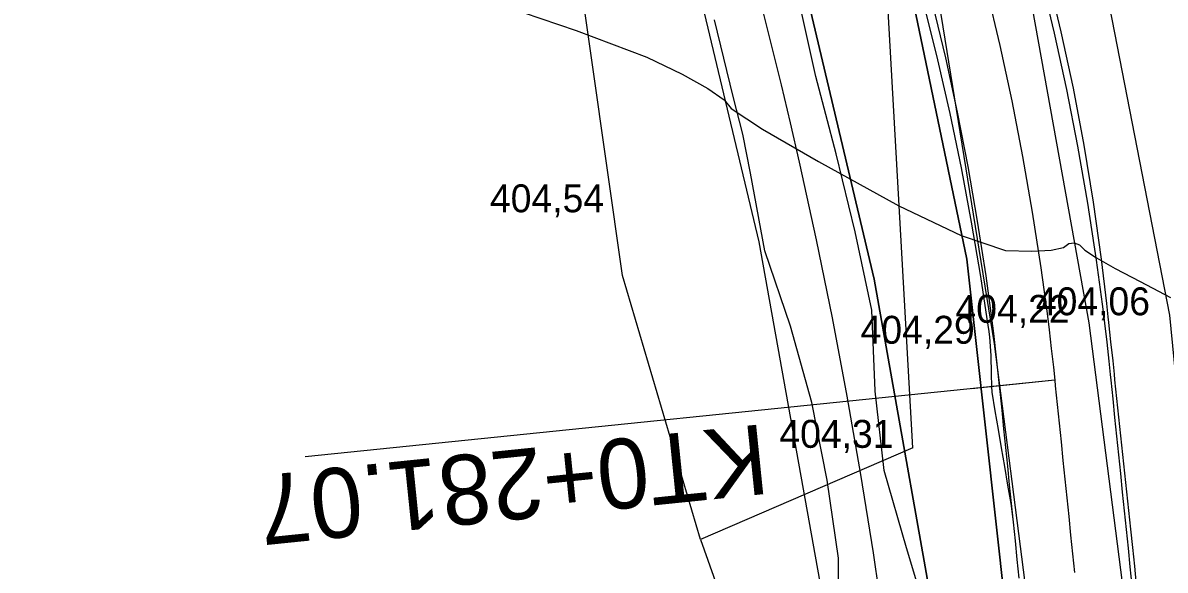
# Model space of a CAD drawing. Extents: x -574342 to -507939, y -1144044 to -1123894.
# Drawn here: x -508545.29 to -508504.36, y -1143321.23 to -1143301.62 of the extents above; entities that cross this region are included whole.
import ezdxf

# ---------------------------------------------------------------- set-up
doc = ezdxf.new("R2010")
doc.units = 0
for name, color, linetype in [('01_PARCELY_NAVRH_PC', 7, 'Continuous'), ('01_PARCELY_NAVRH_VHO', 7, 'Continuous'), ('01_PARCELY_NAVRH_ŽP', 7, 'Continuous'), ('1000', 7, 'Continuous'), ('18', 7, 'Continuous'), ('21', 7, 'Continuous'), ('23', 7, 'Continuous'), ('37', 7, 'Continuous'), ('42', 7, 'Continuous'), ('Level 255', 7, 'Continuous'), ('VRST VEDL', 7, 'Continuous')]:
    doc.layers.add(name, color=color, linetype=linetype)

msp = doc.modelspace()

# ---------------------------------------------------------------- linework, layer by layer
at = {"layer": '01_PARCELY_NAVRH_PC'}
for points in [[(-508531.16, -1143250.06), (-508524.26, -1143263.08), (-508519.86, -1143267.33), (-508511.25, -1143285.64), (-508506.89, -1143298.29), (-508504.21, -1143312.1), (-508498.26, -1143372.94), (-508491.36, -1143454.58)], [(-508531.16, -1143250.06), (-508524.26, -1143263.08), (-508519.86, -1143267.33), (-508511.25, -1143285.64), (-508506.89, -1143298.29), (-508504.21, -1143312.1), (-508498.26, -1143372.94), (-508491.36, -1143454.58)], [(-508503.21, -1143384.65), (-508511.47, -1143310.09), (-508513.41, -1143300.73), (-508517.78, -1143295.12), (-508522.34, -1143283.22), (-508524.61, -1143277.77), (-508531.94, -1143260.32)], [(-508503.21, -1143384.65), (-508511.47, -1143310.09), (-508513.41, -1143300.73), (-508517.78, -1143295.12), (-508522.34, -1143283.22), (-508524.61, -1143277.77), (-508531.94, -1143260.32)]]:
    msp.add_lwpolyline(points, dxfattribs=at)
at = {"layer": '01_PARCELY_NAVRH_VHO'}
msp.add_lwpolyline([(-508497.13, -1143495.86), (-508497.34, -1143500.64), (-508499.94, -1143496.07), (-508501.52, -1143472.9), (-508509.71, -1143373.98), (-508513.61, -1143343.97), (-508516.21, -1143324.53), (-508518.91, -1143309.47), (-508522.63, -1143293.85), (-508527.23, -1143279.34), (-508534.32, -1143262.4), (-508535.36, -1143259.89), (-508531.94, -1143260.32), (-508524.61, -1143277.77), (-508522.34, -1143283.22), (-508517.78, -1143295.12), (-508517.67, -1143298.65), (-508514.79, -1143310.81), (-508512.2, -1143325.42), (-508505.85, -1143384.53), (-508502.4, -1143424.77), (-508500.25, -1143457.08), (-508499.28, -1143468.17)], close=True, dxfattribs=at)
at = {"layer": '01_PARCELY_NAVRH_ŽP'}
for points in [[(-508425.23, -1143400.39), (-508448.26, -1143343.08), (-508432.21, -1143324.29), (-508434.31, -1143320.59), (-508441.9, -1143297.61), (-508445.4, -1143275.01), (-508446.02, -1143260.22), (-508475.11, -1143263.39), (-508493.5, -1143263.3), (-508514.56, -1143259.91), (-508521.01, -1143259.29), (-508524.26, -1143263.08), (-508519.86, -1143267.33), (-508511.25, -1143285.64), (-508506.89, -1143298.29), (-508504.21, -1143312.1), (-508498.26, -1143372.94), (-508491.36, -1143454.58)], [(-508502.09, -1143606.43), (-508497.34, -1143500.64), (-508497.13, -1143495.86), (-508499.28, -1143468.17), (-508500.25, -1143457.08), (-508502.4, -1143424.77), (-508505.85, -1143384.53), (-508512.2, -1143325.42), (-508514.79, -1143310.81), (-508517.67, -1143298.65), (-508517.78, -1143295.12), (-508513.41, -1143300.73), (-508511.47, -1143310.09), (-508503.21, -1143384.65), (-508499.31, -1143428.14), (-508497.29, -1143445.8), (-508496.01, -1143459.9), (-508493.74, -1143496.02), (-508493.49, -1143517.55), (-508493.85, -1143537.59), (-508495.09, -1143559.2)]]:
    msp.add_lwpolyline(points, dxfattribs=at)
at = {"layer": '1000'}
for points in [[(-508508.816, -1143299.983), (-508508.337, -1143301.994), (-508507.899, -1143304.014), (-508507.503, -1143306.042), (-508507.147, -1143308.078), (-508506.833, -1143310.121), (-508506.619, -1143311.701), (-508506.56, -1143312.169), (-508506.534, -1143312.382), (-508506.454, -1143313.063), (-508506.379, -1143313.744), (-508506.329, -1143314.223), (-508506.308, -1143314.423), (-508506.24, -1143315.092), (-508506.171, -1143315.761), (-508506.103, -1143316.43), (-508506.034, -1143317.099), (-508505.966, -1143317.767), (-508505.897, -1143318.436), (-508505.829, -1143319.105), (-508505.76, -1143319.774), (-508505.692, -1143320.443), (-508505.623, -1143321.112), (-508505.555, -1143321.781)], [(-508508.573, -1143299.923), (-508508.094, -1143301.939), (-508507.661, -1143303.965), (-508507.274, -1143306), (-508506.937, -1143308.043), (-508506.656, -1143310.095), (-508506.469, -1143311.682), (-508506.419, -1143312.152), (-508506.396, -1143312.365), (-508506.316, -1143313.047), (-508506.241, -1143313.73), (-508506.192, -1143314.209), (-508506.171, -1143314.409), (-508506.103, -1143315.078), (-508506.031, -1143315.746), (-508505.96, -1143316.415), (-508505.889, -1143317.084), (-508505.818, -1143317.752), (-508505.747, -1143318.421), (-508505.677, -1143319.09), (-508505.606, -1143319.759), (-508505.536, -1143320.427), (-508505.465, -1143321.096), (-508505.395, -1143321.765)], [(-508512.799, -1143323.214), (-508513.63, -1143320.435), (-508514.43, -1143317.662), (-508514.755, -1143314.815), (-508514.755, -1143314.812), (-508514.869, -1143311.915), (-508515.463, -1143309.107), (-508516.152, -1143306.32), (-508516.515, -1143304.909), (-508516.875, -1143303.544), (-508517.501, -1143300.743)], [(-508513, -1143301.025), (-508512.523, -1143302.946), (-508512.081, -1143304.876), (-508511.676, -1143306.815), (-508511.308, -1143308.761), (-508510.976, -1143310.715), (-508510.746, -1143312.227), (-508510.682, -1143312.676), (-508510.653, -1143312.879), (-508510.61, -1143313.536), (-508510.592, -1143314.196), (-508510.582, -1143314.658), (-508510.575, -1143314.86), (-508510.463, -1143315.524), (-508510.35, -1143316.188), (-508510.237, -1143316.853), (-508510.124, -1143317.517), (-508510.01, -1143318.182), (-508509.897, -1143318.846), (-508509.81, -1143319.513), (-508509.741, -1143320.182), (-508509.673, -1143320.851), (-508509.606, -1143321.52)], [(-508512.698, -1143300.949), (-508512.238, -1143302.881), (-508511.817, -1143304.821), (-508511.436, -1143306.77), (-508511.094, -1143308.726), (-508510.792, -1143310.689), (-508510.586, -1143312.207), (-508510.53, -1143312.657), (-508510.505, -1143312.861), (-508510.428, -1143313.516), (-508510.356, -1143314.171), (-508510.308, -1143314.63), (-508510.287, -1143314.83), (-508510.219, -1143315.499), (-508510.15, -1143316.168), (-508510.082, -1143316.837), (-508510.013, -1143317.506), (-508509.945, -1143318.175), (-508509.876, -1143318.844), (-508509.808, -1143319.513), (-508509.74, -1143320.182), (-508509.671, -1143320.851), (-508509.603, -1143321.52)], [(-508516.082, -1143323.667), (-508516.06, -1143320.806), (-508516.467, -1143318.003), (-508517.022, -1143315.228), (-508517.023, -1143315.225), (-508517.78, -1143312.488), (-508518.703, -1143309.793), (-508519.215, -1143307.014), (-508519.493, -1143305.606), (-508519.837, -1143304.259), (-508520.512, -1143301.516)]]:
    msp.add_lwpolyline(points, dxfattribs=at)
at = {"layer": '21'}
for points in [[(-508510.757, -1143300.466), (-508510.287, -1143302.437), (-508509.858, -1143304.418), (-508509.469, -1143306.406), (-508509.121, -1143308.402), (-508508.812, -1143310.405), (-508508.602, -1143311.954), (-508508.545, -1143312.413), (-508508.52, -1143312.621), (-508508.441, -1143313.289), (-508508.367, -1143313.958), (-508508.318, -1143314.426), (-508508.298, -1143314.626), (-508508.229, -1143315.295), (-508508.161, -1143315.964), (-508508.092, -1143316.633), (-508508.024, -1143317.302), (-508507.955, -1143317.971), (-508507.887, -1143318.64), (-508507.818, -1143319.309), (-508507.75, -1143319.978), (-508507.681, -1143320.647), (-508507.613, -1143321.316)], [(-508514.402, -1143323.435), (-508514.812, -1143320.615), (-508515.262, -1143317.801), (-508515.752, -1143314.997), (-508515.752, -1143314.994), (-508516.282, -1143312.193), (-508516.852, -1143309.401), (-508517.462, -1143306.617), (-508517.787, -1143305.207), (-508518.112, -1143303.842), (-508518.801, -1143301.077)]]:
    msp.add_lwpolyline(points, dxfattribs=at)
at = {"layer": '23'}
for points in [[(-508508.318, -1143314.426), (-508535.178, -1143317.176)], [(-508508.318, -1143314.426), (-508511.303, -1143314.732)]]:
    msp.add_lwpolyline(points, dxfattribs=at)
at = {"layer": '37'}
for points in [[(-508544.44, -1143182.59), (-508545.29, -1143193.14), (-508544.8, -1143205.6), (-508541.6, -1143228.19), (-508538.07, -1143243), (-508531.89, -1143258.66), (-508522.3, -1143275.29), (-508518.1, -1143283.75), (-508512.73, -1143299.25), (-508510.49, -1143313.12)], [(-508544.44, -1143182.59), (-508545.29, -1143193.14), (-508544.8, -1143205.6), (-508541.6, -1143228.19), (-508538.07, -1143243), (-508531.89, -1143258.66), (-508522.3, -1143275.29), (-508518.1, -1143283.75), (-508512.73, -1143299.25), (-508510.49, -1143313.12)], [(-508507.09, -1143312.37), (-508509.64, -1143298.16), (-508515.1, -1143282.44), (-508519.8, -1143273.76), (-508526.92, -1143261.04), (-508530.09, -1143253.58), (-508534.91, -1143241.83), (-508538.52, -1143226.92), (-508541.3, -1143204.98), (-508541.88, -1143193.39), (-508540.68, -1143183.59)], [(-508507.09, -1143312.37), (-508509.64, -1143298.16), (-508515.1, -1143282.44), (-508519.8, -1143273.76), (-508526.92, -1143261.04), (-508530.09, -1143253.58), (-508534.91, -1143241.83), (-508538.52, -1143226.92), (-508541.3, -1143204.98), (-508541.88, -1143193.39), (-508540.68, -1143183.59)], [(-508525.32, -1143690.09), (-508513.6, -1143672.94), (-508505.96, -1143657.45), (-508499.97, -1143638.8), (-508496.4, -1143619.04), (-508492.34, -1143581.07), (-508490.58, -1143559.67), (-508489.7, -1143532.61), (-508489.43, -1143504.5), (-508490.15, -1143484.79), (-508492.11, -1143459.13), (-508495.1, -1143425.66), (-508500.09, -1143376.04), (-508503.8, -1143337.81), (-508507.09, -1143312.37)], [(-508525.32, -1143690.09), (-508513.6, -1143672.94), (-508505.96, -1143657.45), (-508499.97, -1143638.8), (-508496.4, -1143619.04), (-508492.34, -1143581.07), (-508490.58, -1143559.67), (-508489.7, -1143532.61), (-508489.43, -1143504.5), (-508490.15, -1143484.79), (-508492.11, -1143459.13), (-508495.1, -1143425.66), (-508500.09, -1143376.04), (-508503.8, -1143337.81), (-508507.09, -1143312.37)], [(-508510.49, -1143313.12), (-508507.27, -1143338.28), (-508503.11, -1143376.47), (-508498.08, -1143426.3), (-508495.07, -1143459.12), (-508493.11, -1143485.1), (-508492.51, -1143504.33), (-508492.91, -1143532.93), (-508493.51, -1143559.4), (-508495.57, -1143580.48), (-508499.3, -1143618.7), (-508502.79, -1143638.29), (-508508.8, -1143655.9), (-508516.61, -1143671.63), (-508527.34, -1143687.8)], [(-508510.49, -1143313.12), (-508507.27, -1143338.28), (-508503.11, -1143376.47), (-508498.08, -1143426.3), (-508495.07, -1143459.12), (-508493.11, -1143485.1), (-508492.51, -1143504.33), (-508492.91, -1143532.93), (-508493.51, -1143559.4), (-508495.57, -1143580.48), (-508499.3, -1143618.7), (-508502.79, -1143638.29), (-508508.8, -1143655.9), (-508516.61, -1143671.63), (-508527.34, -1143687.8)]]:
    msp.add_lwpolyline(points, dxfattribs=at)
at = {"layer": '42'}
for points in [[(-508495.7, -1143263.7), (-508516.42, -1143260.79), (-508519.86, -1143267.33), (-508511.25, -1143285.64), (-508506.89, -1143298.29), (-508504.21, -1143312.1)], [(-508495.7, -1143263.7), (-508516.42, -1143260.79), (-508519.86, -1143267.33), (-508511.25, -1143285.64), (-508506.89, -1143298.29), (-508504.21, -1143312.1)], [(-508513.4, -1143316.85), (-508514.55, -1143296.52), (-508520.78, -1143281.86), (-508525.63, -1143286.24)], [(-508513.4, -1143316.85), (-508514.55, -1143296.52), (-508520.78, -1143281.86), (-508525.63, -1143286.24)], [(-508513.4, -1143316.85), (-508521.01, -1143320.13), (-508523.81, -1143310.68), (-508525.45, -1143299.09), (-508525.63, -1143286.24)], [(-508513.4, -1143316.85), (-508521.01, -1143320.13), (-508523.81, -1143310.68), (-508525.45, -1143299.09), (-508525.63, -1143286.24)], [(-508521.01, -1143320.13), (-508510.53, -1143349.71), (-508508.58, -1143357.79), (-508506.15, -1143377.78), (-508502.71, -1143415.99), (-508498.45, -1143459.61), (-508496.19, -1143497.26), (-508496.88, -1143533.66), (-508497.32, -1143557.82), (-508498.15, -1143565.66), (-508499.01, -1143581.75), (-508502.09, -1143606.43), (-508507.47, -1143626.62)], [(-508521.01, -1143320.13), (-508510.53, -1143349.71), (-508508.58, -1143357.79), (-508506.15, -1143377.78), (-508502.71, -1143415.99), (-508498.45, -1143459.61), (-508496.19, -1143497.26), (-508496.88, -1143533.66), (-508497.32, -1143557.82), (-508498.15, -1143565.66), (-508499.01, -1143581.75), (-508502.09, -1143606.43), (-508507.47, -1143626.62)]]:
    msp.add_lwpolyline(points, dxfattribs=at)
at = {"layer": 'VRST VEDL'}
msp.add_lwpolyline([(-508529.261, -1143300.599), (-508525.463, -1143301.902), (-508522.933, -1143302.857), (-508521.669, -1143303.464), (-508520.744, -1143303.972), (-508520.157, -1143304.381), (-508519.908, -1143304.69), (-508518.783, -1143305.426), (-508516.783, -1143306.588), (-508513.907, -1143308.178), (-508511.674, -1143309.243), (-508510.084, -1143309.784), (-508509.136, -1143309.8), (-508508.441, -1143309.763), (-508508, -1143309.675), (-508507.812, -1143309.534), (-508507.624, -1143309.502), (-508507.435, -1143309.578), (-508507.245, -1143309.764), (-508506.819, -1143310.045), (-508506.155, -1143310.42), (-508505.254, -1143310.89), (-508504.595, -1143311.237), (-508504.176, -1143311.461)], dxfattribs=at)

# ---------------------------------------------------------------- texts
at = {"layer": '18'}
msp.add_text('KT0+281.07', height=2.5, rotation=185.8451, dxfattribs=at).set_placement((-508518.745, -1143315.996))
at = {"layer": 'Level 255'}
for s, p in [('404,54', (-508528.555, -1143308.41)), ('404,06', (-508508.995, -1143312.1)), ('404,22', (-508511.875, -1143312.37)), ('404,29', (-508515.275, -1143313.12)), ('404,31', (-508518.185, -1143316.85))]:
    msp.add_text(s, height=1, dxfattribs=at).set_placement(p)

doc.saveas('drawing.dxf')
